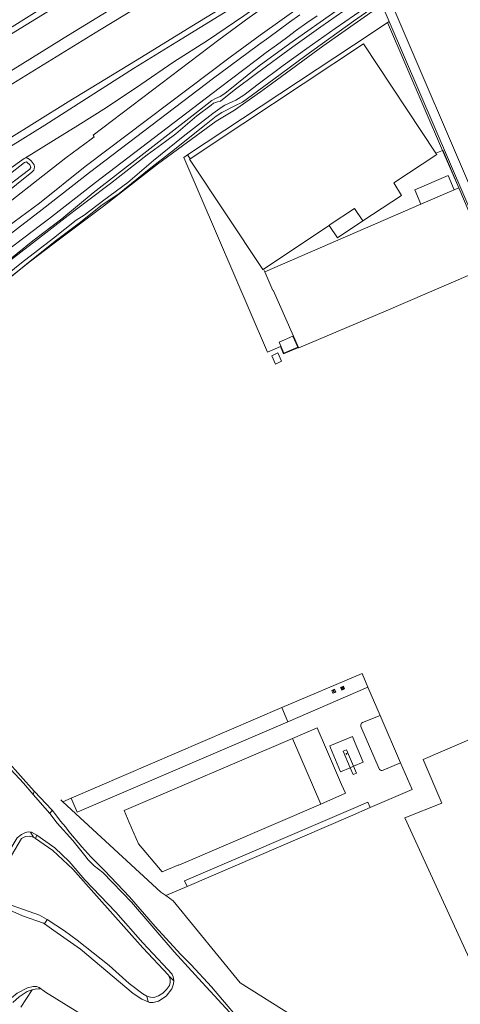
# Model space of a CAD drawing. Header units: metres. Extents: x 89888 to 94270, y 464165 to 468904.
# Tile 294 of 369: x 92655 to 92801, y 468095 to 468421. Entities that reach past the tile are written whole.
import ezdxf

# ---------------------------------------------------------------- set-up
doc = ezdxf.new("R2010")
doc.units = ezdxf.units.M
doc.layers.get('0').update_dxf_attribs({"linetype": 'CONTINUOUS'})
for name, color, linetype, lineweight in [('B_BEBOUWINGSGRENS_0', 251, 'CONTINUOUS', 13), ('B_LUIFEL_1', 251, 'CONTINUOUS', 13), ('B_OPSTAL_0', 251, 'CONTINUOUS', 13), ('G_GRENS_ALGEMEEN_0', 251, 'CONTINUOUS', 13), ('Q_AFSLUITPAAL_0', 251, 'CONTINUOUS', 13), ('Q_INFORMATIEBORD_0', 251, 'CONTINUOUS', 13), ('T_CULTUURGRENS_0', 251, 'CONTINUOUS', 13), ('T_HEK_0', 251, 'CONTINUOUS', 13), ('T_HEK_LIJN_0', 251, 'CONTINUOUS', 13), ('T_MUUR_30CM_0', 251, 'CONTINUOUS', 13), ('T_MUUR_30CM_LIJN_0', 251, 'CONTINUOUS', 13), ('V_WEGGRENS_0', 251, 'CONTINUOUS', 13), ('W_WALBESCHERMING_LIJN_0', 251, 'CONTINUOUS', 13), ('W_WATERGRENS_0', 251, 'CONTINUOUS', 13)]:
    doc.layers.add(name, color=color, linetype=linetype, lineweight=lineweight)

# ---------------------------------------------------------------- blocks, each defined once
blk = doc.blocks.new('Q_AFSLUITPAAL')
for points in [[(-0.5, 0.5), (0.5, 0.5), (0.5, -0.5), (-0.5, -0.5)], [(-0.08, 0.33), (0.07, 0.33), (0.07, -0.33), (-0.08, -0.33)]]:
    blk.add_lwpolyline(points, close=True)
blk.add_lwpolyline([(-0.44, 0.46), (0.44, 0.46, -0.414214), (0.46, 0.44), (0.46, -0.44, -0.414214), (0.44, -0.46), (-0.44, -0.46, -0.414214), (-0.46, -0.44), (-0.46, 0.44), (-0.46, 0.44), (-0.46, 0.45), (-0.46, 0.45), (-0.46, 0.45), (-0.46, 0.45), (-0.46, 0.45), (-0.46, 0.45), (-0.46, 0.46), (-0.46, 0.46), (-0.46, 0.46), (-0.45, 0.46), (-0.45, 0.46), (-0.45, 0.46), (-0.45, 0.46), (-0.45, 0.46), (-0.45, 0.46), (-0.44, 0.46), (-0.44, 0.46)], format="xyb")
blk = doc.blocks.new('Q_INFORMATIEBORD')
for points in [[(-0.5, 0.5), (0.5, 0.5), (0.5, -0.5), (-0.5, -0.5)], [(-0.37, 0.22), (0.36, 0.22), (0.36, -0.21), (-0.37, -0.21)]]:
    blk.add_lwpolyline(points, close=True)
for points in [[(-0.44, 0.46), (0.44, 0.46, -0.414214), (0.46, 0.44), (0.46, -0.44, -0.414214), (0.44, -0.46), (-0.44, -0.46, -0.414214), (-0.46, -0.44), (-0.46, 0.44), (-0.46, 0.44), (-0.46, 0.45), (-0.46, 0.45), (-0.46, 0.45), (-0.46, 0.45), (-0.46, 0.45), (-0.46, 0.45), (-0.46, 0.46), (-0.46, 0.46), (-0.46, 0.46), (-0.45, 0.46), (-0.45, 0.46), (-0.45, 0.46), (-0.45, 0.46), (-0.45, 0.46), (-0.45, 0.46), (-0.44, 0.46), (-0.44, 0.46)], [(-0.29, 0.16), (0.28, 0.16, -0.414214), (0.3, 0.14), (0.3, -0.13, -0.414214), (0.28, -0.16), (-0.29, -0.16, -0.414214), (-0.31, -0.13), (-0.31, 0.14), (-0.31, 0.14), (-0.31, 0.14), (-0.31, 0.14), (-0.31, 0.15), (-0.31, 0.15), (-0.31, 0.15), (-0.3, 0.15), (-0.3, 0.15), (-0.3, 0.15), (-0.3, 0.16), (-0.3, 0.16), (-0.3, 0.16), (-0.3, 0.16), (-0.29, 0.16), (-0.29, 0.16), (-0.29, 0.16), (-0.29, 0.16), (-0.29, 0.16)]]:
    blk.add_lwpolyline(points, format="xyb")

msp = doc.modelspace()

# ---------------------------------------------------------------- linework, layer by layer
at = {"layer": 'B_BEBOUWINGSGRENS_0'}
for p, q in [((92757.3, 468352.99), (92735.64, 468338.53)), ((92741.59, 468308.04), (92740.33, 468310.8)), ((92745.17, 468183.24), (92754.55, 468161.46))]:
    msp.add_line(p, q, dxfattribs=at)
for points in [[(92711.32, 468375.02), (92728.77, 468386.59), (92768.71, 468413.03), (92792.65, 468376.89)], [(92792.65, 468376.89), (92792.91, 468376.49), (92778.7, 468367.05), (92781.29, 468362.92), (92768.49, 468354.46)], [(92735.64, 468338.53), (92735.38, 468338.36), (92711.17, 468374.92), (92711.32, 468375.02)], [(92768.49, 468354.46), (92765.75, 468358.6), (92757.67, 468353.24), (92757.3, 468352.99)], [(92740.33, 468310.8), (92738.31, 468309.86), (92739.58, 468307.12), (92741.59, 468308.04)], [(92745.17, 468183.24), (92689.54, 468159.34), (92691.21, 468155.41), (92694.26, 468148.36), (92702.11, 468139.04), (92707.6, 468141.39), (92707.64, 468141.3), (92754.55, 468161.46)]]:
    msp.add_lwpolyline(points, dxfattribs=at)
at = {"layer": 'B_LUIFEL_1'}
for p, q in [((92757.51, 468180.78), (92757.78, 468180.12)), ((92764.28, 468173.55), (92765.4, 468174.01))]:
    msp.add_line(p, q, dxfattribs=at)
for points in [[(92757.3, 468352.99), (92760.06, 468348.84), (92768.49, 468354.46)], [(92765.94, 468181.71), (92765.05, 468183.86), (92757.51, 468180.78)], [(92765.4, 468174.01), (92768.57, 468175.32), (92765.94, 468181.71)], [(92757.78, 468180.12), (92761.05, 468172.21), (92764.28, 468173.55)]]:
    msp.add_lwpolyline(points, dxfattribs=at)
at = {"layer": 'B_OPSTAL_0'}
msp.add_lwpolyline([(92763.13, 468178.23), (92763.01, 468178.26), (92762.91, 468178.19), (92762.9, 468178.07), (92762.98, 468177.98), (92763.1, 468177.98), (92763.15, 468178.02), (92763.18, 468178.07), (92763.19, 468178.13), (92763.17, 468178.19), (92763.13, 468178.23)], dxfattribs=at)
at = {"layer": 'G_GRENS_ALGEMEEN_0'}
for points in [[(92745.33, 468316.33), (92740.76, 468314.35), (92742.33, 468310.72), (92746.9, 468312.69), (92745.33, 468316.33)], [(92661.43, 468100.83), (92661.39, 468100.31), (92660.62, 468100.39), (92659.07, 468100.09)]]:
    msp.add_lwpolyline(points, dxfattribs=at)
at = {"layer": 'T_CULTUURGRENS_0'}
for p, q in [((92777.19, 468420.45), (92776.66, 468420.12)), ((92780.94, 468175.15), (92774.16, 468190.8)), ((92659.41, 468164.7), (92659.79, 468165.8)), ((92664.93, 468158.36), (92665.72, 468159.47)), ((92659.52, 468150.53), (92658.47, 468152.23)), ((92655.53, 468150.09), (92647.51, 468136.58)), ((92660.15, 468150.1), (92659.52, 468150.53)), ((92660.15, 468150.1), (92660.62, 468151.21)), ((92665.89, 468146.18), (92660.15, 468150.1)), ((92663.18, 468121.89), (92664.03, 468123.32)), ((92704.33, 468104.65), (92705.89, 468103.05)), ((92697.43, 468096.02), (92696.99, 468097.97))]:
    msp.add_line(p, q, dxfattribs=at)
for points in [[(92774.44, 468426.82), (92765.37, 468420.59), (92749.55, 468409.23), (92739.07, 468401.43), (92728.63, 468393.76), (92726.35, 468392.63), (92721.77, 468390.32), (92719.93, 468389.09), (92716.62, 468386.53), (92705.15, 468377.35), (92697.74, 468371.57), (92687.8, 468363.57), (92681.74, 468359.44), (92675.01, 468354.01), (92666.64, 468347.83), (92657.15, 468340.18), (92642.9, 468328.52), (92628.35, 468314.74), (92614.14, 468299.27), (92612.01, 468296.62)], [(92649.72, 468370.13), (92652.11, 468371.99), (92655.68, 468374.63), (92656.45, 468375.11), (92656.92, 468375.32)], [(92568.99, 468232.68), (92569.33, 468232.27), (92570.3, 468231.81), (92575.93, 468228.67), (92585.49, 468222.71), (92598.76, 468214.71), (92607.84, 468209.19), (92622.56, 468200.02), (92631.63, 468194.54), (92636.61, 468191.8), (92637.74, 468191.06), (92640.63, 468187.85), (92643.08, 468185.05), (92650.7, 468175.93), (92659.79, 468165.8)], [(92659.79, 468165.8), (92659.88, 468165.7), (92665.59, 468159.64), (92665.72, 468159.47)], [(92665.72, 468159.47), (92666.88, 468157.95), (92668.48, 468155.84), (92670.26, 468153.82), (92671.24, 468152.45), (92675.55, 468147.32), (92678.45, 468144.06), (92683.01, 468139.55), (92691.3, 468130.83)], [(92659.52, 468150.53), (92658.17, 468150.87), (92656.86, 468150.8), (92655.53, 468150.09)], [(92704.33, 468104.65), (92704.15, 468104.85), (92695.68, 468113.92), (92680.39, 468131.12), (92672.55, 468139.93), (92665.89, 468146.18)], [(92691.3, 468130.83), (92699.81, 468121.02), (92708.19, 468111.84), (92711.68, 468108.31), (92718.36, 468101.01), (92726.34, 468091.7), (92736.91, 468080.02), (92744.51, 468071.38), (92749.66, 468065.27), (92758.01, 468055.48), (92759.03, 468054.55), (92759.93, 468054.13), (92760.97, 468054.16), (92762.07, 468054.46), (92763.48, 468055.29), (92767.38, 468058.17), (92774.92, 468062.25), (92789.1, 468070.48), (92807.72, 468081.58), (92817.51, 468086.64)], [(92650.61, 468128.65), (92661.51, 468124.78), (92663.85, 468123.44), (92664.03, 468123.32)], [(92664.03, 468123.32), (92669.77, 468119.55), (92673.93, 468116.45), (92684.55, 468108.11), (92691.16, 468102.12), (92695.64, 468098.66), (92696.99, 468097.97)], [(92696.99, 468097.97), (92698.21, 468097.59), (92699.29, 468097.48), (92700.84, 468098), (92702.3, 468098.97), (92703.5, 468100.18), (92704.47, 468101.48), (92704.75, 468102.43), (92704.72, 468103.52), (92704.33, 468104.65)], [(92659.07, 468100.09), (92657.47, 468099.44), (92654.77, 468097.77), (92652.7, 468095.9)]]:
    msp.add_lwpolyline(points, dxfattribs=at)
at = {"layer": 'T_HEK_0'}
msp.add_line((92735.64, 468338.53), (92736.01, 468337.68), dxfattribs=at)
for points in [[(92776.17, 468324.76), (92811.21, 468339.79), (92806.77, 468350.14)], [(92736.01, 468337.68), (92738.69, 468331.48), (92738.85, 468331.55), (92747.22, 468312.55)], [(92747.22, 468312.55), (92747.28, 468312.43), (92776.17, 468324.76)]]:
    msp.add_lwpolyline(points, dxfattribs=at)
at = {"layer": 'T_HEK_LIJN_0'}
for p, q in [((92794.83, 468377.81), (92792.65, 468376.89)), ((92782.31, 468156.93), (92813.06, 468089.82))]:
    msp.add_line(p, q, dxfattribs=at)
for points in [[(92612.01, 468296.62), (92614.81, 468299.9), (92616.97, 468302.23), (92618.99, 468304.43), (92621.07, 468306.72), (92627.31, 468313.53), (92629.4, 468315.65), (92631.7, 468317.86), (92636.11, 468322), (92638.31, 468324.11), (92640.88, 468326.53), (92644.23, 468329.46), (92649.92, 468334.22), (92652.17, 468336.03), (92658.55, 468341.13), (92666.35, 468347.08), (92682.64, 468359.39), (92700.55, 468373.25), (92719.99, 468387.44), (92726, 468391.07), (92734.6, 468397.14), (92738.25, 468399.82), (92755.21, 468412.34), (92772.93, 468424.72)], [(92806.77, 468350.14), (92794.92, 468377.85), (92794.83, 468377.81)], [(92828.53, 468193.54), (92788.42, 468176.26), (92794.63, 468161.85), (92782.31, 468156.93)]]:
    msp.add_lwpolyline(points, dxfattribs=at)
at = {"layer": 'T_MUUR_30CM_0'}
msp.add_lwpolyline([(92669.26, 468162.23), (92701.67, 468132.41), (92703.29, 468131.23)], dxfattribs=at)
at = {"layer": 'T_MUUR_30CM_LIJN_0'}
msp.add_line((92668.54, 468162.9), (92669.26, 468162.23), dxfattribs=at)
msp.add_lwpolyline([(92703.29, 468131.23), (92705.71, 468129.44), (92727.9, 468102.36), (92765.95, 468078.39), (92766.89, 468078.32), (92804.66, 468086.02), (92811.05, 468088.9)], dxfattribs=at)
at = {"layer": 'V_WEGGRENS_0'}
for p, q in [((92774.44, 468426.82), (92777.19, 468420.45)), ((92794.83, 468377.81), (92776.66, 468420.12)), ((92777.19, 468420.45), (92807.32, 468350.38)), ((92800.16, 468365.41), (92794.83, 468377.81)), ((92710.49, 468376.32), (92711.32, 468375.02)), ((92787.66, 468360.05), (92798.68, 468364.78)), ((92798.68, 468364.78), (92800.16, 468365.41)), ((92736.01, 468337.68), (92787.66, 468360.05)), ((92770.09, 468200.2), (92743.62, 468188.72)), ((92774.16, 468190.8), (92770.09, 468200.2)), ((92741.67, 468193.41), (92671.97, 468163.41)), ((92743.62, 468188.72), (92741.67, 468193.41)), ((92756.48, 468179.56), (92761.43, 468168.02)), ((92764.28, 468173.55), (92765.28, 468171.24)), ((92765.28, 468171.24), (92766.39, 468171.71)), ((92766.39, 468171.71), (92765.4, 468174.01)), ((92671.97, 468163.41), (92669.26, 468162.23)), ((92703.29, 468131.23), (92710.31, 468134.23)), ((92659.07, 468100.09), (92655.37, 468094.34))]:
    msp.add_line(p, q, dxfattribs=at)
for points in [[(92814.53, 468517.47), (92798.54, 468508.2), (92783.28, 468498.86), (92765.93, 468488.24), (92749.67, 468478.26), (92733.92, 468468.51), (92716.82, 468458.1), (92697.41, 468446.33), (92683.02, 468437.54), (92662.44, 468425), (92647.9, 468415.92), (92632.41, 468406.35), (92610.64, 468392.99)], [(92573.96, 468368.27), (92589.8, 468377.97), (92602.13, 468385.62), (92617.93, 468395.33), (92633.94, 468405.11), (92653.71, 468417.29), (92670.8, 468427.82), (92686.87, 468437.69), (92699.72, 468445.59), (92710.88, 468452.47), (92730.31, 468464.45), (92746.59, 468474.56), (92760.1, 468482.86), (92781.76, 468496.11), (92798.3, 468506.23), (92806.6, 468511.34), (92815.11, 468516.57)], [(92820.76, 468507.8), (92810.09, 468501.13), (92796.72, 468492.98), (92779.85, 468482.63), (92762.95, 468472.3), (92746.27, 468462.08), (92731.12, 468452.75), (92715.8, 468443.34), (92701.23, 468434.37), (92686.42, 468425.27), (92671.13, 468415.89), (92656.04, 468406.55), (92641.93, 468397.85), (92628.25, 468389.5), (92614.18, 468380.86), (92599.67, 468371.95), (92589.06, 468365.44), (92579.41, 468359.5)], [(92581.46, 468356.24), (92595.74, 468365.1), (92614.42, 468376.41), (92635.4, 468389.32), (92659.87, 468404.41), (92681.36, 468417.62), (92702.25, 468430.43), (92727.87, 468446.1), (92745.79, 468457.09), (92761.81, 468467.05), (92777.38, 468476.63), (92796.88, 468488.62), (92810.67, 468497.14), (92822.7, 468504.63)], [(92830.88, 468492.03), (92815.8, 468482.74), (92802.9, 468474.84), (92786.33, 468464.67), (92772.16, 468455.9), (92754.37, 468445.05), (92735.77, 468433.6), (92713.91, 468420.14), (92693.29, 468407.48), (92671.03, 468393.84), (92650.47, 468381.11), (92634.24, 468370.97), (92624.9, 468365.08), (92613.84, 468358.44), (92599.66, 468350.06), (92589.33, 468343.99)], [(92590.5, 468342.09), (92599.77, 468347.68), (92608.98, 468353.36), (92622.38, 468360.7), (92631.14, 468366.04), (92639.35, 468370.67), (92651.91, 468379.15), (92663.27, 468386.15), (92678.24, 468395.75), (92692.57, 468404.92), (92706.93, 468413.77), (92722.32, 468423.18), (92736.4, 468431.86), (92751.65, 468441.41), (92765.07, 468449.62), (92779.72, 468458.71), (92791.07, 468465.45), (92803.38, 468473.08), (92814.55, 468480.25), (92825.15, 468486.83), (92831.6, 468490.79)], [(92764.39, 468436.63), (92759.33, 468433.45), (92748.28, 468425.78), (92734.5, 468415.94), (92724.52, 468408.63)], [(92807.32, 468350.38), (92809.03, 468353.93), (92775.8, 468431.47), (92775.85, 468432.06), (92775.99, 468432.64), (92776.2, 468433.19), (92776.49, 468433.7), (92776.86, 468434.17), (92776.93, 468434.25), (92777.01, 468434.34), (92777.08, 468434.42), (92777.16, 468434.5), (92777.24, 468434.58), (92777.38, 468434.71), (92776.85, 468435.34), (92775.42, 468436.58), (92774.47, 468437.12)], [(92739.94, 468430.05), (92739.43, 468429.68), (92729.1, 468422.37), (92717.07, 468414.18)], [(92661.03, 468368.16), (92670.16, 468375.32), (92678.55, 468381.55), (92679.58, 468382.33), (92679.21, 468382.82), (92720.78, 468414.38), (92730.91, 468421.82), (92740.74, 468428.83)], [(92578.57, 468269.37), (92580.44, 468272.21), (92584.98, 468279.22), (92590.81, 468287.67), (92593.75, 468292.27), (92598.04, 468298.18), (92602.47, 468303.96), (92608.32, 468310.94), (92613.71, 468317.15), (92618.79, 468322.54), (92624.09, 468327.91), (92628.28, 468331.81), (92638.66, 468340.05), (92654.2, 468351.97), (92662.4, 468358.28), (92678.09, 468370.47), (92719.11, 468401.76), (92730.57, 468410.16), (92733.95, 468412.69), (92737.34, 468415.21), (92740.75, 468417.71), (92744.17, 468420.19), (92747.6, 468422.66)], [(92648.95, 468339.53), (92659.35, 468347.85), (92668.92, 468355.13), (92679.29, 468363.75), (92694.98, 468376.02), (92711.87, 468389.17), (92718.5, 468394.33), (92719.74, 468394.98), (92721.29, 468395.68), (92722.85, 468396.69), (92734.13, 468405.79), (92744.29, 468413.14), (92760.28, 468424.41)], [(92753.3, 468422.37), (92749.92, 468419.97), (92746.55, 468417.55), (92743.19, 468415.11), (92739.85, 468412.66), (92736.52, 468410.19), (92733.2, 468407.7), (92720.9, 468398.44), (92680.03, 468367.2), (92664.45, 468355.05), (92661.81, 468353.05), (92650.86, 468344.7), (92641.7, 468337.66), (92637.55, 468334.22), (92634.69, 468332.03), (92629.74, 468328.01), (92623.07, 468321.88), (92617.66, 468316.08), (92613.13, 468311.04), (92602.61, 468298.34), (92594.28, 468286.29), (92585.36, 468272.36), (92580.55, 468266.04)], [(92776.66, 468420.12), (92771.53, 468416.7), (92710.49, 468376.32)], [(92717.07, 468414.18), (92705.96, 468407.12), (92694.97, 468399.65), (92683.66, 468392.06), (92674.22, 468386.1), (92666.14, 468381.08), (92658.91, 468376.56), (92656.92, 468375.32)], [(92724.52, 468408.63), (92676.58, 468372.44), (92661.46, 468360.36), (92653.15, 468354.14), (92642.42, 468346.11), (92633.6, 468339.22), (92625.17, 468331.98), (92619.51, 468326.5), (92612.64, 468319.42), (92605.12, 468311.38), (92598.96, 468304.14), (92593.76, 468297.57), (92586.22, 468286.23), (92579.47, 468275.66), (92578.24, 468273.71)], [(92658.76, 468374.36), (92659.69, 468373.07), (92659.85, 468372.39), (92659.79, 468371.71), (92659.6, 468371.22), (92659, 468370.64), (92648.83, 468362.47), (92638.25, 468354.58), (92628.82, 468347.52)], [(92656.92, 468375.32), (92657.51, 468375.2), (92658.1, 468374.96), (92658.76, 468374.36)], [(92710.49, 468376.32), (92709.3, 468375.48), (92736.97, 468311.05), (92741.19, 468312.89), (92742.24, 468310.44), (92747.22, 468312.55)], [(92592.21, 468305.25), (92602.95, 468318.21), (92610.48, 468326.29), (92616.63, 468332.5), (92623.06, 468338.33), (92630.19, 468344.55), (92636.06, 468349.02), (92645.05, 468355.76), (92652.36, 468361.37), (92661.03, 468368.16)], [(92798.68, 468364.78), (92796.67, 468369.46), (92785.65, 468364.73), (92787.66, 468360.05)], [(92806.77, 468350.14), (92806.72, 468350.12), (92800.16, 468365.41)], [(92770.09, 468200.2), (92768.18, 468204.73), (92741.67, 468193.41)], [(92671.97, 468163.41), (92674.01, 468158.79), (92743.62, 468188.72)], [(92780.94, 468175.15), (92775.15, 468172.69), (92774.85, 468172.62), (92774.54, 468172.64), (92774.25, 468172.76), (92774.01, 468172.95), (92773.84, 468173.21), (92767.82, 468187.16), (92767.74, 468187.47), (92767.75, 468187.78), (92767.86, 468188.08), (92768.06, 468188.32), (92768.33, 468188.48), (92774.16, 468190.8)], [(92756.48, 468179.56), (92753.4, 468186.71), (92745.17, 468183.24)], [(92765.4, 468174.01), (92763.04, 468179.49), (92761.92, 468179.02), (92764.28, 468173.55)], [(92770.93, 468160.39), (92784.74, 468166.37), (92780.94, 468175.15)], [(92754.55, 468161.46), (92762.71, 468165.09), (92761.43, 468168.02)], [(92770.93, 468160.39), (92770.15, 468162.14), (92763.67, 468159.36), (92709.52, 468136.08), (92710.31, 468134.23)], [(92710.31, 468134.23), (92764.38, 468157.48), (92770.93, 468160.39)]]:
    msp.add_lwpolyline(points, dxfattribs=at)
at = {"layer": 'W_WALBESCHERMING_LIJN_0'}
msp.add_lwpolyline([(92689.14, 468083.15), (92688.93, 468083.27), (92679.53, 468089.1), (92673.35, 468093.15), (92663.54, 468099.25), (92661.43, 468100.83)], dxfattribs=at)
at = {"layer": 'W_WATERGRENS_0'}
for p, q in [((92664.93, 468158.36), (92659.41, 468164.7)), ((92658.47, 468152.23), (92658.91, 468152.17)), ((92658.91, 468152.17), (92660.62, 468151.21))]:
    msp.add_line(p, q, dxfattribs=at)
for points in [[(92764.75, 468425.81), (92754.55, 468418.68), (92745.31, 468412.08), (92733.31, 468403.31), (92725.91, 468397.71), (92721.35, 468394.14), (92720.39, 468393.84), (92719.71, 468393.63), (92719.07, 468393.41), (92718.29, 468392.75), (92713.6, 468389.27), (92706.59, 468383.25), (92703.19, 468380.74), (92697.12, 468376.38), (92690.08, 468370.86), (92685.01, 468366.89), (92677.33, 468361.16), (92670.94, 468356.22), (92659.21, 468347.15), (92649, 468339.28)], [(92644.46, 468331.69), (92655.5, 468340.59), (92666.12, 468348.77), (92673.63, 468354.69), (92676.24, 468356.38), (92682.77, 468361.37), (92690.73, 468367.18), (92699.21, 468374.44), (92708.97, 468382.43), (92718.86, 468389.98), (92721.95, 468392.27), (92722.86, 468392.79), (92726.43, 468394.4), (92729.04, 468396.06), (92733.78, 468399.77), (92742.15, 468405.94), (92749.97, 468411.53), (92759.25, 468418.18), (92768.9, 468424.82)], [(92646.2, 468362.48), (92658.35, 468371.65), (92658.63, 468372.1), (92658.5, 468372.51), (92658.28, 468373.01), (92657.44, 468373.84), (92657.17, 468374.03), (92656.49, 468373.77), (92650.87, 468369.45), (92641.53, 468362.35), (92633.62, 468356.17), (92626.47, 468350.75)], [(92659.41, 468164.7), (92656.2, 468168.38), (92643.58, 468182.01), (92637.93, 468188.75), (92636.76, 468189.67), (92633.75, 468191.48), (92620.56, 468199.64), (92607.59, 468207.89), (92598.16, 468213.5), (92589.26, 468219.32), (92575.65, 468227.54), (92569.57, 468230.96), (92568.04, 468231.65), (92567.65, 468232.19), (92567.49, 468232.82), (92567.52, 468233.01)], [(92691.96, 468129.01), (92682.45, 468138.88), (92679.63, 468141.1), (92677.58, 468143.07), (92676.46, 468144.45), (92672.55, 468149.49), (92667.34, 468155.18), (92664.93, 468158.36)], [(92644.94, 468133.92), (92644.99, 468134.94), (92645.6, 468136.52), (92649.45, 468142.66), (92654.09, 468150.34), (92655.55, 468151.45), (92656.92, 468152.07), (92657.78, 468152.33), (92658.47, 468152.23)], [(92660.62, 468151.21), (92666.58, 468146.99), (92671.37, 468142.48), (92676.53, 468136.43)], [(92676.53, 468136.43), (92686.7, 468125.78), (92695.66, 468115.6), (92702.35, 468108.58), (92705.38, 468105.18), (92705.41, 468105.11), (92705.73, 468104.32), (92705.9, 468103.14), (92705.89, 468103.05)], [(92663.18, 468121.89), (92662.83, 468122.14), (92655.85, 468124.55), (92646.58, 468128.65)], [(92818.19, 468085.1), (92809.53, 468081.14), (92796.59, 468073.97), (92786.39, 468067.99), (92776.37, 468062.18), (92765.67, 468056.11), (92762.64, 468053.45), (92761.63, 468052.92), (92760.45, 468052.72), (92759.51, 468052.96), (92758.34, 468053.7), (92754.74, 468057.84), (92744.65, 468068.75), (92736.93, 468078.48), (92725.78, 468091.12), (92715.3, 468102.41), (92706.08, 468112.64), (92691.96, 468129.01)], [(92697.43, 468096.02), (92695.3, 468096.98), (92692.48, 468098.84), (92675.07, 468113.45), (92666.28, 468119.69), (92663.18, 468121.89)], [(92645.58, 468087.16), (92650.38, 468095.09), (92652.27, 468097.41), (92654.11, 468098.92), (92657.49, 468100.68), (92659.45, 468101.19), (92660.53, 468101.12), (92661.43, 468100.83)], [(92705.89, 468103.05), (92705.83, 468102), (92705.27, 468100.38), (92703.38, 468097.92), (92700.86, 468096.32), (92699.13, 468095.9), (92697.87, 468095.82), (92697.43, 468096.02)]]:
    msp.add_lwpolyline(points, dxfattribs=at)

# ---------------------------------------------------------------- block references
at = {"layer": 'Q_AFSLUITPAAL_0', "rotation": 23}
msp.add_blockref('Q_AFSLUITPAAL', (92758.82, 468198.83), dxfattribs=at)
at = {"layer": 'Q_INFORMATIEBORD_0', "rotation": 23}
msp.add_blockref('Q_INFORMATIEBORD', (92761.76, 468199.87), dxfattribs=at)

doc.saveas('drawing.dxf')
